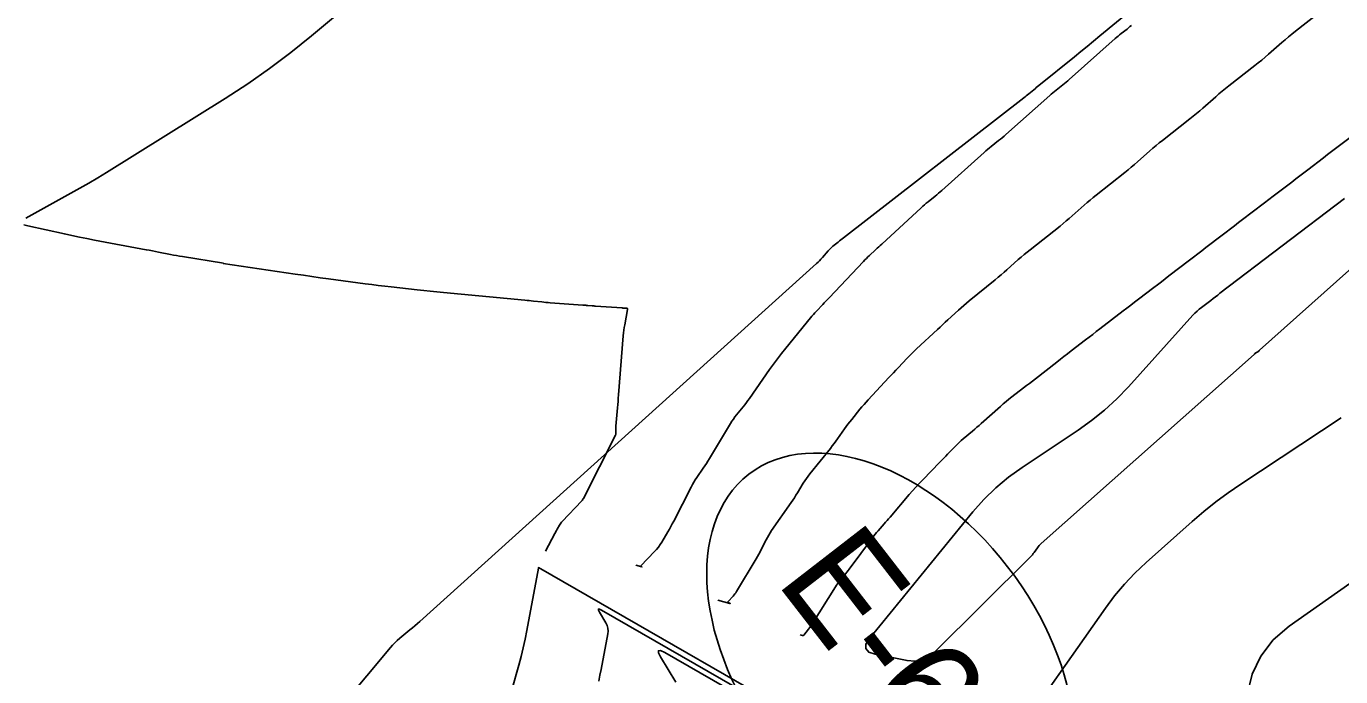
# Model space of a CAD drawing. Extents: x 1005228 to 1008882, y 1883389 to 1885754.
# Drawn here: x 1007678.9 to 1007756.6, y 1884938.7 to 1884977.2 of the extents above; entities that cross this region are included whole.
import ezdxf

# ---------------------------------------------------------------- set-up
doc = ezdxf.new("R2010")
doc.units = 0
for name, color, linetype in [('ATDIMS', 7, 'Continuous'), ('C-ANNO-NOTE', 7, 'Continuous'), ('R_Erosion', 7, 'Continuous'), ('S_BRIDGE', 7, 'Continuous'), ('TSOBSTACLE', 7, 'Continuous')]:
    doc.layers.add(name, color=color, linetype=linetype)

msp = doc.modelspace()

# ---------------------------------------------------------------- linework, layer by layer
at = {"layer": 'ATDIMS'}
msp.add_lwpolyline([(1007724.611, 1884941.17), (1007724.762, 1884941.128), (1007724.786, 1884941.124), (1007724.808, 1884941.128), (1007724.827, 1884941.138), (1007724.844, 1884941.155), (1007725.113, 1884941.509), (1007725.163, 1884941.575), (1007725.211, 1884941.642), (1007725.257, 1884941.711), (1007725.302, 1884941.78), (1007726.71, 1884944.004), (1007726.771, 1884944.096), (1007726.833, 1884944.187), (1007726.899, 1884944.275), (1007726.967, 1884944.361), (1007727.245, 1884944.703), (1007727.313, 1884944.789), (1007727.381, 1884944.876), (1007727.448, 1884944.963), (1007727.514, 1884945.051), (1007728.887, 1884946.908), (1007728.968, 1884947.015), (1007729.052, 1884947.121), (1007729.137, 1884947.224), (1007729.225, 1884947.326), (1007729.58, 1884947.729), (1007729.668, 1884947.83), (1007729.756, 1884947.932), (1007729.844, 1884948.033), (1007729.932, 1884948.135), (1007731.062, 1884949.461), (1007731.257, 1884949.685), (1007731.455, 1884949.906), (1007731.657, 1884950.123), (1007731.863, 1884950.337), (1007732.881, 1884951.376), (1007732.996, 1884951.493), (1007733.109, 1884951.61), (1007733.223, 1884951.728), (1007733.336, 1884951.845), (1007733.788, 1884952.316), (1007733.902, 1884952.433), (1007734.02, 1884952.546), (1007734.14, 1884952.656), (1007734.264, 1884952.762), (1007734.806, 1884953.22), (1007734.938, 1884953.332), (1007735.069, 1884953.444), (1007735.199, 1884953.558), (1007735.329, 1884953.672), (1007736.463, 1884954.679), (1007736.628, 1884954.823), (1007736.795, 1884954.964), (1007736.965, 1884955.103), (1007737.137, 1884955.238), (1007737.831, 1884955.774), (1007738.004, 1884955.908), (1007738.177, 1884956.042), (1007738.35, 1884956.177), (1007738.523, 1884956.312), (1007739.792, 1884957.305), (1007740.004, 1884957.47), (1007740.215, 1884957.634), (1007740.427, 1884957.798), (1007740.639, 1884957.961), (1007741.49, 1884958.613), (1007741.702, 1884958.776), (1007741.914, 1884958.939), (1007742.127, 1884959.102), (1007742.339, 1884959.265), (1007743.715, 1884960.324), (1007743.941, 1884960.497), (1007744.166, 1884960.67), (1007744.392, 1884960.843), (1007744.618, 1884961.015), (1007745.522, 1884961.706), (1007745.748, 1884961.878), (1007745.974, 1884962.051), (1007746.2, 1884962.224), (1007746.425, 1884962.397), (1007747.64, 1884963.329), (1007747.882, 1884963.514), (1007748.123, 1884963.699), (1007748.364, 1884963.884), (1007748.606, 1884964.069), (1007749.571, 1884964.809), (1007749.813, 1884964.994), (1007750.054, 1884965.179), (1007750.295, 1884965.363), (1007750.537, 1884965.548), (1007751.573, 1884966.341), (1007751.826, 1884966.534), (1007752.079, 1884966.728), (1007752.332, 1884966.921), (1007752.586, 1884967.115), (1007753.681, 1884967.952), (1007753.917, 1884968.132), (1007754.153, 1884968.312), (1007754.389, 1884968.492), (1007754.625, 1884968.672), (1007755.568, 1884969.391), (1007755.804, 1884969.571), (1007756.04, 1884969.751), (1007756.276, 1884969.931), (1007756.512, 1884970.11), (1007757.841, 1884971.123)], dxfattribs=at)
at = {"layer": 'C-ANNO-NOTE'}
for points in [[(1007749.894, 1884982.827), (1007742.328, 1884976.588), (1007741.954, 1884976.281), (1007741.58, 1884975.974), (1007741.205, 1884975.668), (1007740.83, 1884975.362), (1007738.725, 1884973.653), (1007738.651, 1884973.592), (1007738.578, 1884973.532), (1007738.504, 1884973.471), (1007738.431, 1884973.41), (1007738.138, 1884973.166), (1007738.064, 1884973.105), (1007737.99, 1884973.045), (1007737.916, 1884972.986), (1007737.841, 1884972.927), (1007727.171, 1884964.648), (1007727.093, 1884964.588), (1007727.016, 1884964.527), (1007726.939, 1884964.465), (1007726.863, 1884964.403), (1007726.558, 1884964.153), (1007726.484, 1884964.089), (1007726.412, 1884964.022), (1007726.343, 1884963.952), (1007726.277, 1884963.879), (1007725.929, 1884963.477), (1007725.848, 1884963.386), (1007725.765, 1884963.298), (1007725.679, 1884963.213), (1007725.59, 1884963.13), (1007702.137, 1884941.963), (1007701.992, 1884941.833), (1007701.845, 1884941.706), (1007701.696, 1884941.579), (1007701.546, 1884941.455), (1007700.941, 1884940.962), (1007700.794, 1884940.835), (1007700.652, 1884940.702), (1007700.517, 1884940.562), (1007700.389, 1884940.415), (1007693.593, 1884932.28)], [(1007678.839, 1884965.814), (1007679.374, 1884966.107), (1007681.507, 1884967.283), (1007682.039, 1884967.58), (1007682.566, 1884967.885), (1007683.089, 1884968.197), (1007683.608, 1884968.516), (1007690.627, 1884972.898), (1007691.953, 1884973.758), (1007693.246, 1884974.662), (1007694.508, 1884975.612), (1007695.736, 1884976.605), (1007702.915, 1884982.62)], [(1007737.013, 1884934.707), (1007742.661, 1884942.738), (1007743.205, 1884943.466), (1007743.788, 1884944.16), (1007744.411, 1884944.818), (1007745.072, 1884945.442), (1007747.798, 1884947.865), (1007748.489, 1884948.458), (1007749.201, 1884949.026), (1007749.931, 1884949.567), (1007750.682, 1884950.083), (1007756.6, 1884953.998)], [(1007760.011, 1884873.813), (1007754.63, 1884890.426), (1007754.195, 1884891.694), (1007753.718, 1884892.946), (1007753.198, 1884894.18), (1007752.635, 1884895.397), (1007750.298, 1884900.231), (1007749.792, 1884901.456), (1007749.442, 1884902.714), (1007749.248, 1884904.006), (1007749.21, 1884905.331), (1007749.864, 1884927.337), (1007749.921, 1884928.63), (1007750.014, 1884929.92), (1007750.143, 1884931.206), (1007750.309, 1884932.49), (1007751.044, 1884937.618), (1007751.337, 1884938.833), (1007751.849, 1884939.915), (1007752.58, 1884940.862), (1007753.529, 1884941.675), (1007764.088, 1884949.117)]]:
    msp.add_lwpolyline(points, dxfattribs=at)
at = {"layer": 'R_Erosion'}
msp.add_ellipse((1007729.967, 1884939.838), major_axis=(8.386, -10.83), ratio=0.638788, dxfattribs=at)
at = {"layer": 'S_BRIDGE'}
msp.add_lwpolyline([(1007756.809, 1884966.978), (1007749.44, 1884961.367), (1007749.303, 1884961.263), (1007749.166, 1884961.158), (1007749.029, 1884961.054), (1007748.892, 1884960.95), (1007748.344, 1884960.533), (1007748.21, 1884960.426), (1007748.081, 1884960.313), (1007747.958, 1884960.194), (1007747.84, 1884960.069), (1007744.024, 1884955.836), (1007743.34, 1884955.123), (1007742.615, 1884954.457), (1007741.85, 1884953.837), (1007741.045, 1884953.265), (1007737.741, 1884951.071), (1007736.94, 1884950.495), (1007736.188, 1884949.864), (1007735.486, 1884949.179), (1007734.834, 1884948.439), (1007728.715, 1884940.956), (1007728.507, 1884940.618), (1007728.494, 1884940.349), (1007728.675, 1884940.15), (1007729.05, 1884940.021), (1007730.941, 1884939.644), (1007731.397, 1884939.603), (1007731.82, 1884939.672), (1007732.211, 1884939.849), (1007732.569, 1884940.135), (1007738.231, 1884945.781), (1007738.29, 1884945.842), (1007738.345, 1884945.905), (1007738.398, 1884945.97), (1007738.448, 1884946.038), (1007738.642, 1884946.314), (1007738.693, 1884946.381), (1007738.747, 1884946.446), (1007738.804, 1884946.507), (1007738.865, 1884946.564), (1007751.452, 1884957.756), (1007751.478, 1884957.778), (1007751.505, 1884957.799), (1007751.532, 1884957.82), (1007751.56, 1884957.839), (1007751.675, 1884957.915), (1007751.703, 1884957.934), (1007751.731, 1884957.955), (1007751.758, 1884957.976), (1007751.784, 1884957.999), (1007761.606, 1884966.782)], dxfattribs=at)
at = {"layer": 'TSOBSTACLE'}
for points in [[(1007719.758, 1884943.226), (1007720.458, 1884943.03), (1007720.477, 1884943.025), (1007720.484, 1884943.025), (1007720.478, 1884943.029), (1007720.461, 1884943.038), (1007720.367, 1884943.083), (1007720.348, 1884943.096), (1007720.34, 1884943.11), (1007720.343, 1884943.126), (1007720.356, 1884943.144), (1007720.659, 1884943.463), (1007720.714, 1884943.524), (1007720.765, 1884943.588), (1007720.812, 1884943.655), (1007720.856, 1884943.724), (1007722.01, 1884945.663), (1007722.091, 1884945.8), (1007722.169, 1884945.939), (1007722.244, 1884946.079), (1007722.318, 1884946.22), (1007722.606, 1884946.788), (1007722.681, 1884946.929), (1007722.76, 1884947.066), (1007722.844, 1884947.201), (1007722.933, 1884947.333), (1007724.091, 1884948.999), (1007724.186, 1884949.138), (1007724.279, 1884949.278), (1007724.369, 1884949.42), (1007724.456, 1884949.564), (1007724.803, 1884950.141), (1007724.892, 1884950.283), (1007724.986, 1884950.422), (1007725.084, 1884950.558), (1007725.187, 1884950.691), (1007726.403, 1884952.198), (1007726.513, 1884952.337), (1007726.621, 1884952.477), (1007726.726, 1884952.62), (1007726.829, 1884952.764), (1007727.236, 1884953.345), (1007727.339, 1884953.489), (1007727.445, 1884953.631), (1007727.553, 1884953.772), (1007727.664, 1884953.91), (1007728.152, 1884954.507), (1007728.272, 1884954.651), (1007728.394, 1884954.793), (1007728.519, 1884954.934), (1007728.645, 1884955.072), (1007729.866, 1884956.383), (1007730, 1884956.527), (1007730.134, 1884956.67), (1007730.269, 1884956.814), (1007730.403, 1884956.956), (1007730.944, 1884957.527), (1007731.08, 1884957.668), (1007731.219, 1884957.808), (1007731.359, 1884957.945), (1007731.502, 1884958.08), (1007732.737, 1884959.229), (1007732.892, 1884959.373), (1007733.046, 1884959.516), (1007733.201, 1884959.659), (1007733.356, 1884959.802), (1007733.977, 1884960.374), (1007734.133, 1884960.515), (1007734.292, 1884960.655), (1007734.453, 1884960.791), (1007734.615, 1884960.925), (1007736.155, 1884962.173), (1007736.33, 1884962.316), (1007736.503, 1884962.461), (1007736.674, 1884962.609), (1007736.843, 1884962.759), (1007737.516, 1884963.363), (1007737.685, 1884963.512), (1007737.857, 1884963.659), (1007738.031, 1884963.803), (1007738.207, 1884963.945), (1007739.983, 1884965.349), (1007740.166, 1884965.496), (1007740.347, 1884965.646), (1007740.525, 1884965.798), (1007740.702, 1884965.953), (1007741.403, 1884966.579), (1007741.579, 1884966.734), (1007741.758, 1884966.886), (1007741.939, 1884967.036), (1007742.122, 1884967.183), (1007743.817, 1884968.517), (1007744.007, 1884968.669), (1007744.195, 1884968.824), (1007744.381, 1884968.982), (1007744.565, 1884969.143), (1007745.294, 1884969.791), (1007745.477, 1884969.951), (1007745.663, 1884970.109), (1007745.852, 1884970.264), (1007746.042, 1884970.416), (1007747.654, 1884971.681), (1007747.852, 1884971.838), (1007748.047, 1884971.999), (1007748.241, 1884972.162), (1007748.431, 1884972.328), (1007749.189, 1884972.998), (1007749.38, 1884973.164), (1007749.573, 1884973.327), (1007749.769, 1884973.487), (1007749.967, 1884973.644), (1007751.497, 1884974.839), (1007751.702, 1884975.002), (1007751.905, 1884975.167), (1007752.105, 1884975.336), (1007752.303, 1884975.507), (1007753.09, 1884976.199), (1007753.288, 1884976.371), (1007753.488, 1884976.539), (1007753.691, 1884976.705), (1007753.897, 1884976.867), (1007755.343, 1884977.993)], [(1007744.2, 1884977.213), (1007744.115, 1884977.141), (1007744.029, 1884977.071), (1007743.942, 1884977.001), (1007743.591, 1884976.726), (1007743.504, 1884976.657), (1007743.419, 1884976.586), (1007743.334, 1884976.514), (1007743.25, 1884976.441), (1007740.527, 1884974.021), (1007740.434, 1884973.939), (1007740.339, 1884973.858), (1007740.242, 1884973.779), (1007740.145, 1884973.701), (1007739.753, 1884973.392), (1007739.656, 1884973.315), (1007739.56, 1884973.235), (1007739.465, 1884973.154), (1007739.371, 1884973.072), (1007736.774, 1884970.754), (1007736.67, 1884970.662), (1007736.565, 1884970.573), (1007736.459, 1884970.485), (1007736.351, 1884970.398), (1007735.917, 1884970.055), (1007735.81, 1884969.969), (1007735.703, 1884969.881), (1007735.598, 1884969.791), (1007735.495, 1884969.699), (1007732.996, 1884967.457), (1007732.897, 1884967.369), (1007732.796, 1884967.282), (1007732.694, 1884967.197), (1007732.591, 1884967.112), (1007732.178, 1884966.777), (1007732.075, 1884966.693), (1007731.974, 1884966.607), (1007731.874, 1884966.519), (1007731.775, 1884966.43), (1007729.443, 1884964.282), (1007729.352, 1884964.198), (1007729.26, 1884964.113), (1007729.169, 1884964.029), (1007729.078, 1884963.944), (1007728.714, 1884963.605), (1007728.624, 1884963.52), (1007728.535, 1884963.433), (1007728.447, 1884963.345), (1007728.361, 1884963.255), (1007726.325, 1884961.107), (1007726.232, 1884961.009), (1007726.14, 1884960.91), (1007726.047, 1884960.811), (1007725.955, 1884960.713), (1007725.586, 1884960.316), (1007725.495, 1884960.217), (1007725.405, 1884960.115), (1007725.317, 1884960.013), (1007725.23, 1884959.909), (1007723.773, 1884958.126), (1007723.524, 1884957.815), (1007723.281, 1884957.5), (1007723.044, 1884957.181), (1007722.812, 1884956.857), (1007721.619, 1884955.156), (1007721.529, 1884955.03), (1007721.437, 1884954.905), (1007721.342, 1884954.781), (1007721.245, 1884954.659), (1007720.855, 1884954.175), (1007720.759, 1884954.052), (1007720.668, 1884953.927), (1007720.582, 1884953.798), (1007720.499, 1884953.666), (1007719.252, 1884951.589), (1007719.165, 1884951.447), (1007719.076, 1884951.306), (1007718.984, 1884951.166), (1007718.89, 1884951.028), (1007718.508, 1884950.479), (1007718.415, 1884950.341), (1007718.327, 1884950.199), (1007718.244, 1884950.055), (1007718.165, 1884949.907), (1007717.141, 1884947.893), (1007717.059, 1884947.735), (1007716.974, 1884947.577), (1007716.887, 1884947.422), (1007716.797, 1884947.268), (1007716.431, 1884946.654), (1007716.336, 1884946.503), (1007716.233, 1884946.359), (1007716.122, 1884946.22), (1007716.003, 1884946.088), (1007715.199, 1884945.242), (1007715.193, 1884945.233), (1007715.192, 1884945.225), (1007715.196, 1884945.218), (1007715.205, 1884945.212), (1007715.251, 1884945.19), (1007715.26, 1884945.185), (1007715.262, 1884945.183), (1007715.259, 1884945.183), (1007715.25, 1884945.185), (1007714.905, 1884945.282)], [(1007678.709, 1884965.415), (1007678.964, 1884965.359), (1007681.116, 1884964.882), (1007681.56, 1884964.786), (1007682.005, 1884964.693), (1007682.451, 1884964.604), (1007682.897, 1884964.519), (1007685.957, 1884963.948), (1007686.136, 1884963.914), (1007686.316, 1884963.88), (1007686.495, 1884963.845), (1007686.674, 1884963.81), (1007687.39, 1884963.668), (1007687.57, 1884963.634), (1007687.749, 1884963.601), (1007687.929, 1884963.569), (1007688.109, 1884963.539), (1007690.517, 1884963.151)], [(1007711.771, 1884960.669), (1007709.837, 1884960.81), (1007709.713, 1884960.82), (1007709.589, 1884960.83), (1007709.465, 1884960.842), (1007709.34, 1884960.855), (1007708.844, 1884960.908), (1007708.72, 1884960.921), (1007708.596, 1884960.934), (1007708.472, 1884960.946), (1007708.348, 1884960.958), (1007703.521, 1884961.417), (1007703.136, 1884961.454), (1007702.751, 1884961.493), (1007702.367, 1884961.533), (1007701.982, 1884961.575), (1007700.445, 1884961.745), (1007700.06, 1884961.789), (1007699.677, 1884961.835), (1007699.293, 1884961.883), (1007698.909, 1884961.933), (1007696.725, 1884962.226), (1007696.234, 1884962.293), (1007695.742, 1884962.361), (1007695.251, 1884962.432), (1007694.76, 1884962.504), (1007690.5, 1884963.139)], [(1007709.56, 1884946.125), (1007710.111, 1884947.162), (1007710.144, 1884947.224), (1007710.178, 1884947.286), (1007710.213, 1884947.348), (1007710.247, 1884947.409), (1007710.388, 1884947.655), (1007710.425, 1884947.715), (1007710.465, 1884947.772), (1007710.509, 1884947.827), (1007710.556, 1884947.88), (1007711.705, 1884949.09), (1007711.714, 1884949.101), (1007711.724, 1884949.112), (1007711.732, 1884949.124), (1007711.74, 1884949.137), (1007711.77, 1884949.187), (1007711.778, 1884949.2), (1007711.785, 1884949.213), (1007711.792, 1884949.226), (1007711.799, 1884949.239), (1007713.697, 1884952.972), (1007713.708, 1884952.999), (1007713.716, 1884953.025), (1007713.721, 1884953.053), (1007713.721, 1884953.081), (1007713.718, 1884953.204), (1007713.717, 1884953.229), (1007713.717, 1884953.254), (1007713.717, 1884953.279), (1007713.717, 1884953.304), (1007713.718, 1884953.404), (1007713.719, 1884953.429), (1007713.72, 1884953.454), (1007713.721, 1884953.479), (1007713.723, 1884953.504), (1007713.817, 1884954.596), (1007713.833, 1884954.786), (1007713.849, 1884954.976), (1007713.865, 1884955.167), (1007713.88, 1884955.357), (1007714.161, 1884958.858), (1007714.176, 1884959.022), (1007714.196, 1884959.186), (1007714.219, 1884959.348), (1007714.247, 1884959.51), (1007714.414, 1884960.418), (1007714.415, 1884960.446), (1007714.406, 1884960.467), (1007714.388, 1884960.48), (1007714.361, 1884960.485), (1007714.231, 1884960.492), (1007714.199, 1884960.494), (1007714.166, 1884960.496), (1007714.134, 1884960.498), (1007714.102, 1884960.501), (1007712.527, 1884960.612), (1007712.475, 1884960.616), (1007712.423, 1884960.619), (1007712.37, 1884960.623), (1007712.318, 1884960.627), (1007712.062, 1884960.647), (1007712.034, 1884960.649), (1007712.005, 1884960.652), (1007711.977, 1884960.654), (1007711.948, 1884960.657), (1007711.777, 1884960.674)], [(1007707.166, 1884936.446), (1007707.98, 1884939.38), (1007708.115, 1884939.888), (1007708.24, 1884940.398), (1007708.353, 1884940.911), (1007708.456, 1884941.426), (1007709.151, 1884945.116), (1007709.151, 1884945.12), (1007709.151, 1884945.124), (1007709.15, 1884945.127), (1007709.148, 1884945.131), (1007709.14, 1884945.144), (1007709.139, 1884945.147), (1007709.139, 1884945.149), (1007709.14, 1884945.149), (1007709.143, 1884945.147), (1007747.107, 1884923.312)], [(1007744.413, 1884924.493), (1007712.878, 1884942.63), (1007712.753, 1884942.69), (1007712.69, 1884942.688), (1007712.69, 1884942.625), (1007712.752, 1884942.501), (1007713.126, 1884941.883), (1007713.203, 1884941.725), (1007713.249, 1884941.562), (1007713.263, 1884941.393), (1007713.246, 1884941.219), (1007712.849, 1884939.115), (1007712.781, 1884938.772), (1007712.706, 1884938.431)], [(1007717.267, 1884938.363), (1007716.364, 1884939.858), (1007716.241, 1884940.103), (1007716.241, 1884940.227), (1007716.365, 1884940.231), (1007716.613, 1884940.113), (1007741.72, 1884925.673)]]:
    msp.add_lwpolyline(points, dxfattribs=at)

# ---------------------------------------------------------------- texts
at = {"layer": 'R_Erosion'}
msp.add_text('E-6', height=6.2498, rotation=307.75032, dxfattribs=at).set_placement((1007723.111, 1884944.34))

doc.saveas('drawing.dxf')
